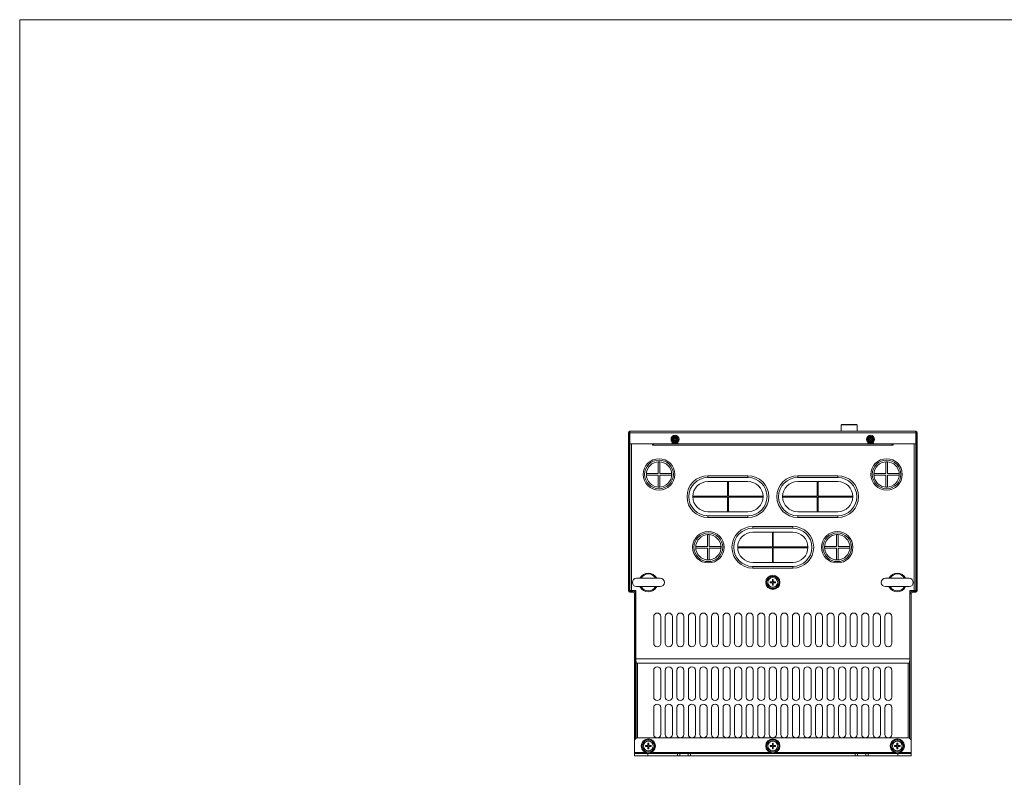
# Model space of a CAD drawing. Header units: millimetres. Extents: x -473 to 23648, y -382 to 1866.
# Tile 561 of 607: x 18923 to 20031, y 1014 to 1866. Entities that reach past the tile are written whole.
import ezdxf

# ---------------------------------------------------------------- set-up
doc = ezdxf.new("R2010")
doc.units = ezdxf.units.MM
doc.header["$LTSCALE"] = 80
doc.layers.get('0').update_dxf_attribs({"linetype": 'CONTINUOUS'})

msp = doc.modelspace()

# ---------------------------------------------------------------- linework, layer by layer
at = {"linetype": 'Continuous', "lineweight": 0}
for p, q in [((19847.17, 1410.318), (19847.17, 1403.251)), ((19847.17, 1410.318), (19865.17, 1410.318)), ((19847.67, 1410.318), (19847.67, 1410.518)), ((19847.97, 1410.818), (19864.37, 1410.818)), ((19864.67, 1410.318), (19864.67, 1410.518)), ((19865.17, 1410.318), (19865.17, 1403.251)), ((19607.77, 1401.352), (19607.77, 1389.052)), ((19607.77, 1401.352), (19608.97, 1401.352)), ((19608.97, 1401.352), (19608.97, 1389.052)), ((19609.47, 1403.052), (19931.07, 1403.052)), ((19609.47, 1403.052), (19609.47, 1402.003)), ((19609.47, 1389.052), (19609.47, 1402.003)), ((19609.47, 1401.352), (19931.07, 1401.352)), ((19659.83, 1394.692), (19659.83, 1396.055)), ((19660.71, 1396.055), (19660.71, 1394.692)), ((19783.77, 1403.251), (19889.77, 1403.251)), ((19783.77, 1403.052), (19783.77, 1403.251)), ((19795.77, 1403.251), (19795.77, 1403.052)), ((19877.77, 1403.052), (19877.77, 1403.251)), ((19879.83, 1394.692), (19879.83, 1396.055)), ((19880.71, 1396.055), (19880.71, 1394.692)), ((19889.77, 1403.251), (19889.77, 1403.052)), ((19889.77, 1403.251), (19889.77, 1403.052)), ((19931.07, 1403.052), (19931.07, 1402.003)), ((19931.07, 1389.052), (19931.07, 1402.003)), ((19931.57, 1389.052), (19931.57, 1401.352)), ((19932.77, 1401.352), (19931.57, 1401.352)), ((19932.77, 1389.052), (19932.77, 1401.352)), ((19607.77, 1223.752), (19607.77, 1389.052)), ((19607.77, 1389.052), (19608.97, 1389.052)), ((19608.97, 1387.052), (19607.77, 1387.052)), ((19608.97, 1389.052), (19608.97, 1223.752)), ((19609.07, 1389.052), (19609.07, 1387.852)), ((19609.27, 1389.052), (19609.07, 1389.052)), ((19609.27, 1387.852), (19609.07, 1387.852)), ((19609.27, 1389.052), (19609.27, 1224.052)), ((19609.27, 1389.052), (19609.423, 1389.052)), ((19656.77, 1389.052), (19609.47, 1389.052)), ((19610.505, 1389.052), (19634.77, 1389.052)), ((19611.27, 1389.052), (19611.27, 1224.052)), ((19634.77, 1389.052), (19634.77, 1388.102)), ((19905.02, 1387.352), (19635.52, 1387.352)), ((19636.032, 1387.85), (19636.131, 1388.115)), ((19636.131, 1388.115), (19636.205, 1388.387)), ((19636.205, 1388.387), (19636.253, 1388.651)), ((19636.253, 1388.651), (19636.27, 1388.873)), ((19636.27, 1389.005), (19636.27, 1388.873)), ((19656.77, 1389.052), (19657.77, 1390.052)), ((19663.77, 1389.052), (19656.77, 1389.052)), ((19656.97, 1389.252), (19663.57, 1389.252)), ((19657.77, 1390.052), (19657.77, 1390.314)), ((19658.268, 1394.492), (19659.63, 1394.492)), ((19659.63, 1393.612), (19658.268, 1393.612)), ((19659.83, 1392.05), (19659.83, 1393.412)), ((19660.71, 1393.412), (19660.71, 1392.05)), ((19660.91, 1394.492), (19662.273, 1394.492)), ((19662.273, 1393.612), (19660.91, 1393.612)), ((19662.77, 1390.052), (19662.77, 1390.314)), ((19662.77, 1390.052), (19663.77, 1389.052)), ((19876.77, 1389.052), (19663.77, 1389.052)), ((19876.77, 1389.052), (19877.77, 1390.052)), ((19883.77, 1389.052), (19876.77, 1389.052)), ((19876.97, 1389.252), (19883.57, 1389.252)), ((19877.77, 1390.052), (19877.77, 1390.314)), ((19878.268, 1394.492), (19879.63, 1394.492)), ((19879.63, 1393.612), (19878.268, 1393.612)), ((19879.83, 1392.05), (19879.83, 1393.412)), ((19880.71, 1393.412), (19880.71, 1392.05)), ((19880.91, 1394.492), (19882.273, 1394.492)), ((19882.273, 1393.612), (19880.91, 1393.612)), ((19882.77, 1390.052), (19882.77, 1390.314)), ((19882.77, 1390.052), (19883.77, 1389.052)), ((19931.07, 1389.052), (19883.77, 1389.052)), ((19904.27, 1389.005), (19904.27, 1388.873)), ((19904.288, 1388.651), (19904.27, 1388.873)), ((19904.336, 1388.387), (19904.288, 1388.651)), ((19904.41, 1388.115), (19904.336, 1388.387)), ((19904.509, 1387.85), (19904.41, 1388.115)), ((19905.77, 1389.052), (19905.77, 1388.102)), ((19930.036, 1389.052), (19905.77, 1389.052)), ((19929.27, 1224.052), (19929.27, 1389.052)), ((19931.27, 1389.052), (19931.118, 1389.052)), ((19931.27, 1389.052), (19931.27, 1224.052)), ((19931.47, 1389.052), (19931.27, 1389.052)), ((19931.47, 1387.852), (19931.27, 1387.852)), ((19931.47, 1389.052), (19931.47, 1387.852)), ((19931.57, 1223.752), (19931.57, 1389.052)), ((19932.77, 1389.052), (19931.57, 1389.052)), ((19931.57, 1387.052), (19932.77, 1387.052)), ((19932.77, 1223.752), (19932.77, 1389.052)), ((19641.27, 1368.767), (19641.27, 1355.552)), ((19643.27, 1368.767), (19641.27, 1368.767)), ((19643.27, 1355.552), (19643.27, 1368.767)), ((19897.27, 1368.767), (19897.27, 1355.552)), ((19899.27, 1368.767), (19897.27, 1368.767)), ((19899.27, 1355.552), (19899.27, 1368.767)), ((19628.056, 1355.552), (19628.056, 1353.552)), ((19641.27, 1355.552), (19628.056, 1355.552)), ((19628.056, 1353.552), (19641.27, 1353.552)), ((19641.27, 1353.552), (19641.27, 1340.338)), ((19656.485, 1355.552), (19643.27, 1355.552)), ((19643.27, 1340.338), (19643.27, 1353.552)), ((19643.27, 1353.552), (19656.485, 1353.552)), ((19656.485, 1353.552), (19656.485, 1355.552)), ((19697.27, 1351.052), (19697.27, 1353.052)), ((19742.27, 1353.052), (19697.27, 1353.052)), ((19742.27, 1351.052), (19742.27, 1353.052)), ((19843.27, 1353.052), (19798.27, 1353.052)), ((19798.27, 1351.052), (19798.27, 1353.052)), ((19843.27, 1351.052), (19843.27, 1353.052)), ((19884.056, 1355.552), (19884.056, 1353.552)), ((19897.27, 1355.552), (19884.056, 1355.552)), ((19884.056, 1353.552), (19897.27, 1353.552)), ((19897.27, 1353.552), (19897.27, 1340.338)), ((19912.485, 1355.552), (19899.27, 1355.552)), ((19899.27, 1340.338), (19899.27, 1353.552)), ((19899.27, 1353.552), (19912.485, 1353.552)), ((19912.485, 1353.552), (19912.485, 1355.552)), ((19641.27, 1340.338), (19643.27, 1340.338)), ((19742.27, 1351.052), (19697.27, 1351.052)), ((19742.27, 1346.552), (19697.27, 1346.552)), ((19719.27, 1346.552), (19719.27, 1330.052)), ((19720.27, 1346.552), (19720.27, 1330.052)), ((19843.27, 1351.052), (19798.27, 1351.052)), ((19843.27, 1346.552), (19798.27, 1346.552)), ((19820.27, 1346.552), (19820.27, 1330.052)), ((19821.27, 1346.552), (19821.27, 1330.052)), ((19897.27, 1340.338), (19899.27, 1340.338)), ((19608.97, 1336.852), (19609.27, 1336.852)), ((19608.97, 1330.552), (19609.27, 1330.552)), ((19719.27, 1330.052), (19680.278, 1330.052)), ((19759.263, 1330.052), (19720.27, 1330.052)), ((19820.27, 1330.052), (19781.278, 1330.052)), ((19860.263, 1330.052), (19821.27, 1330.052)), ((19931.57, 1336.852), (19931.27, 1336.852)), ((19931.57, 1330.552), (19931.27, 1330.552)), ((19680.278, 1329.052), (19719.27, 1329.052)), ((19719.27, 1312.552), (19719.27, 1329.052)), ((19720.27, 1312.552), (19720.27, 1329.052)), ((19720.27, 1329.052), (19759.263, 1329.052)), ((19781.278, 1329.052), (19820.27, 1329.052)), ((19820.27, 1312.552), (19820.27, 1329.052)), ((19821.27, 1312.552), (19821.27, 1329.052)), ((19821.27, 1329.052), (19860.263, 1329.052)), ((19697.27, 1312.552), (19742.27, 1312.552)), ((19697.27, 1308.052), (19697.27, 1306.052)), ((19697.27, 1308.052), (19742.27, 1308.052)), ((19742.27, 1308.052), (19742.27, 1306.052)), ((19798.27, 1312.552), (19843.27, 1312.552)), ((19798.27, 1308.052), (19843.27, 1308.052)), ((19798.27, 1308.052), (19798.27, 1306.052)), ((19843.27, 1308.052), (19843.27, 1306.052)), ((19697.27, 1306.052), (19742.27, 1306.052)), ((19747.77, 1294.052), (19747.77, 1296.052)), ((19792.77, 1296.052), (19747.77, 1296.052)), ((19792.77, 1294.052), (19792.77, 1296.052)), ((19798.27, 1306.052), (19843.27, 1306.052)), ((19608.97, 1294.352), (19609.27, 1294.352)), ((19608.97, 1288.052), (19609.27, 1288.052)), ((19696.77, 1286.767), (19696.77, 1273.552)), ((19698.77, 1286.767), (19696.77, 1286.767)), ((19698.77, 1273.552), (19698.77, 1286.767)), ((19792.77, 1294.052), (19747.77, 1294.052)), ((19792.77, 1289.552), (19747.77, 1289.552)), ((19769.77, 1289.552), (19769.77, 1273.052)), ((19770.77, 1289.552), (19770.77, 1273.052)), ((19841.77, 1286.767), (19841.77, 1273.552)), ((19843.77, 1286.767), (19841.77, 1286.767)), ((19843.77, 1273.552), (19843.77, 1286.767)), ((19931.57, 1294.352), (19931.27, 1294.352)), ((19931.57, 1288.052), (19931.27, 1288.052)), ((19608.97, 1278.052), (19609.27, 1278.052)), ((19931.57, 1278.052), (19931.27, 1278.052)), ((19609.27, 1273.252), (19608.97, 1273.252)), ((19683.556, 1273.552), (19683.556, 1271.552)), ((19696.77, 1273.552), (19683.556, 1273.552)), ((19683.556, 1271.552), (19696.77, 1271.552)), ((19696.77, 1271.552), (19696.77, 1258.338)), ((19711.985, 1273.552), (19698.77, 1273.552)), ((19698.77, 1258.338), (19698.77, 1271.552)), ((19698.77, 1271.552), (19711.985, 1271.552)), ((19711.985, 1271.552), (19711.985, 1273.552)), ((19769.77, 1273.052), (19730.778, 1273.052)), ((19730.778, 1272.052), (19769.77, 1272.052)), ((19769.77, 1255.552), (19769.77, 1272.052)), ((19809.763, 1273.052), (19770.77, 1273.052)), ((19770.77, 1272.052), (19809.763, 1272.052)), ((19770.77, 1255.552), (19770.77, 1272.052)), ((19828.556, 1273.552), (19828.556, 1271.552)), ((19841.77, 1273.552), (19828.556, 1273.552)), ((19828.556, 1271.552), (19841.77, 1271.552)), ((19841.77, 1271.552), (19841.77, 1258.338)), ((19856.985, 1273.552), (19843.77, 1273.552)), ((19843.77, 1258.338), (19843.77, 1271.552)), ((19843.77, 1271.552), (19856.985, 1271.552)), ((19856.985, 1271.552), (19856.985, 1273.552)), ((19931.27, 1273.252), (19931.57, 1273.252)), ((19609.27, 1253.252), (19608.97, 1253.252)), ((19696.77, 1258.338), (19698.77, 1258.338)), ((19747.77, 1255.552), (19792.77, 1255.552)), ((19841.77, 1258.338), (19843.77, 1258.338)), ((19931.27, 1253.252), (19931.57, 1253.252)), ((19609.27, 1242.252), (19608.97, 1242.252)), ((19747.77, 1251.052), (19747.77, 1249.052)), ((19747.77, 1251.052), (19792.77, 1251.052)), ((19747.77, 1249.052), (19792.77, 1249.052)), ((19792.77, 1251.052), (19792.77, 1249.052)), ((19931.27, 1242.252), (19931.57, 1242.252)), ((19608.97, 1232.052), (19609.27, 1232.052)), ((19617.02, 1237.802), (19643.52, 1237.802)), ((19762.765, 1233.052), (19766.518, 1239.552)), ((19766.518, 1226.552), (19762.765, 1233.052)), ((19766.518, 1239.552), (19774.023, 1239.552)), ((19767.17, 1233.552), (19767.17, 1232.552)), ((19769.27, 1233.552), (19767.17, 1233.552)), ((19767.17, 1232.552), (19769.27, 1232.552)), ((19769.77, 1236.152), (19769.77, 1234.052)), ((19770.77, 1236.152), (19769.77, 1236.152)), ((19769.77, 1232.052), (19769.77, 1229.952)), ((19769.77, 1229.952), (19770.77, 1229.952)), ((19770.77, 1234.052), (19770.77, 1236.152)), ((19770.77, 1229.952), (19770.77, 1232.052)), ((19773.37, 1233.552), (19771.27, 1233.552)), ((19771.27, 1232.552), (19773.37, 1232.552)), ((19773.37, 1232.552), (19773.37, 1233.552)), ((19777.776, 1233.052), (19774.023, 1239.552)), ((19774.023, 1226.552), (19777.776, 1233.052)), ((19897.02, 1237.802), (19923.52, 1237.802)), ((19931.57, 1232.052), (19931.27, 1232.052)), ((19607.77, 1223.752), (19608.97, 1223.752)), ((19608.97, 1225.752), (19609.27, 1225.752)), ((19609.27, 1224.052), (19616.27, 1224.052)), ((19609.47, 1222.052), (19609.47, 1223.252)), ((19609.47, 1223.252), (19612.77, 1223.252)), ((19609.47, 1222.052), (19612.77, 1222.052)), ((19612.47, 1222.052), (19612.47, 1223.252)), ((19612.77, 1223.252), (19612.77, 1222.052)), ((19614.77, 1220.052), (19614.77, 1055.052)), ((19615.97, 1220.052), (19614.77, 1220.052)), ((19615.97, 1220.052), (19615.97, 1057.443)), ((19616.27, 1144.552), (19616.27, 1224.052)), ((19617.02, 1228.302), (19643.52, 1228.302)), ((19766.518, 1226.552), (19774.023, 1226.552)), ((19897.02, 1228.302), (19923.52, 1228.302)), ((19924.27, 1224.052), (19931.27, 1224.052)), ((19924.27, 1224.052), (19924.27, 1144.552)), ((19924.57, 1057.443), (19924.57, 1220.052)), ((19924.57, 1220.052), (19925.77, 1220.052)), ((19925.77, 1055.052), (19925.77, 1220.052)), ((19927.77, 1223.252), (19931.07, 1223.252)), ((19927.77, 1223.252), (19927.77, 1222.052)), ((19927.77, 1222.052), (19931.07, 1222.052)), ((19928.07, 1222.052), (19928.07, 1223.252)), ((19931.07, 1222.052), (19931.07, 1223.252)), ((19931.57, 1225.752), (19931.27, 1225.752)), ((19932.77, 1223.752), (19931.57, 1223.752)), ((19636.27, 1164.552), (19636.27, 1194.552)), ((19644.27, 1194.552), (19644.27, 1164.552)), ((19649.27, 1164.552), (19649.27, 1194.552)), ((19657.27, 1194.552), (19657.27, 1164.552)), ((19662.27, 1164.552), (19662.27, 1194.552)), ((19670.27, 1194.552), (19670.27, 1164.552)), ((19675.27, 1164.552), (19675.27, 1194.552)), ((19683.27, 1194.552), (19683.27, 1164.552)), ((19688.27, 1164.552), (19688.27, 1194.552)), ((19696.27, 1194.552), (19696.27, 1164.552)), ((19701.27, 1164.552), (19701.27, 1194.552)), ((19709.27, 1194.552), (19709.27, 1164.552)), ((19714.27, 1164.552), (19714.27, 1194.552)), ((19722.27, 1194.552), (19722.27, 1164.552)), ((19727.27, 1164.552), (19727.27, 1194.552)), ((19735.27, 1194.552), (19735.27, 1164.552)), ((19740.27, 1164.552), (19740.27, 1194.552)), ((19748.27, 1194.552), (19748.27, 1164.552)), ((19753.27, 1164.552), (19753.27, 1194.552)), ((19761.27, 1194.552), (19761.27, 1164.552)), ((19766.27, 1164.552), (19766.27, 1194.552)), ((19774.27, 1194.552), (19774.27, 1164.552)), ((19779.27, 1164.552), (19779.27, 1194.552)), ((19787.27, 1194.552), (19787.27, 1164.552)), ((19792.27, 1164.552), (19792.27, 1194.552)), ((19800.27, 1194.552), (19800.27, 1164.552)), ((19805.27, 1164.552), (19805.27, 1194.552)), ((19813.27, 1194.552), (19813.27, 1164.552)), ((19818.27, 1164.552), (19818.27, 1194.552)), ((19826.27, 1194.552), (19826.27, 1164.552)), ((19831.27, 1164.552), (19831.27, 1194.552)), ((19839.27, 1194.552), (19839.27, 1164.552)), ((19844.27, 1164.552), (19844.27, 1194.552)), ((19852.27, 1194.552), (19852.27, 1164.552)), ((19857.27, 1164.552), (19857.27, 1194.552)), ((19865.27, 1194.552), (19865.27, 1164.552)), ((19870.27, 1164.552), (19870.27, 1194.552)), ((19878.27, 1194.552), (19878.27, 1164.552)), ((19883.27, 1164.552), (19883.27, 1194.552)), ((19891.27, 1194.552), (19891.27, 1164.552)), ((19896.27, 1164.552), (19896.27, 1194.552)), ((19904.27, 1194.552), (19904.27, 1164.552)), ((19924.27, 1147.052), (19616.27, 1147.052)), ((19616.47, 1144.552), (19616.27, 1144.552)), ((19616.47, 1144.552), (19616.47, 1057.716)), ((19616.47, 1142.352), (19924.07, 1142.352)), ((19618.17, 1142.352), (19618.17, 1058.052)), ((19922.37, 1058.052), (19922.37, 1142.352)), ((19924.07, 1144.552), (19924.07, 1057.716)), ((19924.27, 1144.552), (19924.07, 1144.552)), ((19636.27, 1104.052), (19636.27, 1134.052)), ((19644.27, 1134.052), (19644.27, 1104.052)), ((19649.27, 1104.052), (19649.27, 1134.052)), ((19657.27, 1134.052), (19657.27, 1104.052)), ((19662.27, 1104.052), (19662.27, 1134.052)), ((19670.27, 1134.052), (19670.27, 1104.052)), ((19675.27, 1104.052), (19675.27, 1134.052)), ((19683.27, 1134.052), (19683.27, 1104.052)), ((19688.27, 1104.052), (19688.27, 1134.052)), ((19696.27, 1134.052), (19696.27, 1104.052)), ((19701.27, 1104.052), (19701.27, 1134.052)), ((19709.27, 1134.052), (19709.27, 1104.052)), ((19714.27, 1104.052), (19714.27, 1134.052)), ((19722.27, 1134.052), (19722.27, 1104.052)), ((19727.27, 1104.052), (19727.27, 1134.052)), ((19735.27, 1134.052), (19735.27, 1104.052)), ((19740.27, 1104.052), (19740.27, 1134.052)), ((19748.27, 1134.052), (19748.27, 1104.052)), ((19753.27, 1104.052), (19753.27, 1134.052)), ((19761.27, 1134.052), (19761.27, 1104.052)), ((19766.27, 1104.052), (19766.27, 1134.052)), ((19774.27, 1134.052), (19774.27, 1104.052)), ((19779.27, 1104.052), (19779.27, 1134.052)), ((19787.27, 1134.052), (19787.27, 1104.052)), ((19792.27, 1104.052), (19792.27, 1134.052)), ((19800.27, 1134.052), (19800.27, 1104.052)), ((19805.27, 1104.052), (19805.27, 1134.052)), ((19813.27, 1134.052), (19813.27, 1104.052)), ((19818.27, 1104.052), (19818.27, 1134.052)), ((19826.27, 1134.052), (19826.27, 1104.052)), ((19831.27, 1104.052), (19831.27, 1134.052)), ((19839.27, 1134.052), (19839.27, 1104.052)), ((19844.27, 1104.052), (19844.27, 1134.052)), ((19852.27, 1134.052), (19852.27, 1104.052)), ((19857.27, 1104.052), (19857.27, 1134.052)), ((19865.27, 1134.052), (19865.27, 1104.052)), ((19870.27, 1104.052), (19870.27, 1134.052)), ((19878.27, 1134.052), (19878.27, 1104.052)), ((19883.27, 1104.052), (19883.27, 1134.052)), ((19891.27, 1134.052), (19891.27, 1104.052)), ((19896.27, 1104.052), (19896.27, 1134.052)), ((19904.27, 1134.052), (19904.27, 1104.052)), ((19636.27, 1062.052), (19636.27, 1092.052)), ((19644.27, 1092.052), (19644.27, 1062.052)), ((19649.27, 1062.052), (19649.27, 1092.052)), ((19657.27, 1092.052), (19657.27, 1062.052)), ((19662.27, 1062.052), (19662.27, 1092.052)), ((19670.27, 1092.052), (19670.27, 1062.052)), ((19675.27, 1062.052), (19675.27, 1092.052)), ((19683.27, 1092.052), (19683.27, 1062.052)), ((19688.27, 1062.052), (19688.27, 1092.052)), ((19696.27, 1092.052), (19696.27, 1062.052)), ((19701.27, 1062.052), (19701.27, 1092.052)), ((19709.27, 1092.052), (19709.27, 1062.052)), ((19714.27, 1062.052), (19714.27, 1092.052)), ((19722.27, 1092.052), (19722.27, 1062.052)), ((19727.27, 1062.052), (19727.27, 1092.052)), ((19735.27, 1092.052), (19735.27, 1062.052)), ((19740.27, 1062.052), (19740.27, 1092.052)), ((19748.27, 1092.052), (19748.27, 1062.052)), ((19753.27, 1062.052), (19753.27, 1092.052)), ((19761.27, 1092.052), (19761.27, 1062.052)), ((19766.27, 1062.052), (19766.27, 1092.052)), ((19774.27, 1092.052), (19774.27, 1062.052)), ((19779.27, 1062.052), (19779.27, 1092.052)), ((19787.27, 1092.052), (19787.27, 1062.052)), ((19792.27, 1062.052), (19792.27, 1092.052)), ((19800.27, 1092.052), (19800.27, 1062.052)), ((19805.27, 1062.052), (19805.27, 1092.052)), ((19813.27, 1092.052), (19813.27, 1062.052)), ((19818.27, 1062.052), (19818.27, 1092.052)), ((19826.27, 1092.052), (19826.27, 1062.052)), ((19831.27, 1062.052), (19831.27, 1092.052)), ((19839.27, 1092.052), (19839.27, 1062.052)), ((19844.27, 1062.052), (19844.27, 1092.052)), ((19852.27, 1092.052), (19852.27, 1062.052)), ((19857.27, 1062.052), (19857.27, 1092.052)), ((19865.27, 1092.052), (19865.27, 1062.052)), ((19870.27, 1062.052), (19870.27, 1092.052)), ((19878.27, 1092.052), (19878.27, 1062.052)), ((19883.27, 1062.052), (19883.27, 1092.052)), ((19891.27, 1092.052), (19891.27, 1062.052)), ((19896.27, 1062.052), (19896.27, 1092.052)), ((19904.27, 1092.052), (19904.27, 1062.052)), ((19614.77, 1055.052), (19614.77, 1040.552)), ((19922.77, 1058.052), (19617.77, 1058.052)), ((19622.765, 1049.052), (19626.518, 1055.552)), ((19626.518, 1055.552), (19634.023, 1055.552)), ((19637.776, 1049.052), (19634.023, 1055.552)), ((19762.765, 1049.052), (19766.518, 1055.552)), ((19766.518, 1055.552), (19774.023, 1055.552)), ((19777.776, 1049.052), (19774.023, 1055.552)), ((19902.765, 1049.052), (19906.518, 1055.552)), ((19906.518, 1055.552), (19914.023, 1055.552)), ((19914.023, 1055.552), (19917.776, 1049.052)), ((19925.77, 1040.552), (19925.77, 1055.052)), ((19614.77, 1041.552), (19627.544, 1041.552)), ((19626.518, 1042.552), (19622.765, 1049.052)), ((19626.518, 1042.552), (19634.023, 1042.552)), ((19629.27, 1049.552), (19627.17, 1049.552)), ((19627.17, 1049.552), (19627.17, 1048.552)), ((19627.17, 1048.552), (19629.27, 1048.552)), ((19630.77, 1052.152), (19629.77, 1052.152)), ((19629.77, 1052.152), (19629.77, 1050.052)), ((19629.77, 1048.052), (19629.77, 1045.952)), ((19629.77, 1045.952), (19630.77, 1045.952)), ((19630.77, 1050.052), (19630.77, 1052.152)), ((19630.77, 1045.952), (19630.77, 1048.052)), ((19633.37, 1049.552), (19631.27, 1049.552)), ((19631.27, 1048.552), (19633.37, 1048.552)), ((19632.997, 1041.552), (19767.544, 1041.552)), ((19633.37, 1048.552), (19633.37, 1049.552)), ((19634.023, 1042.552), (19637.776, 1049.052)), ((19766.518, 1042.552), (19762.765, 1049.052)), ((19766.518, 1042.552), (19774.023, 1042.552)), ((19767.17, 1049.552), (19767.17, 1048.552)), ((19769.27, 1049.552), (19767.17, 1049.552)), ((19767.17, 1048.552), (19769.27, 1048.552)), ((19769.77, 1052.152), (19769.77, 1050.052)), ((19770.77, 1052.152), (19769.77, 1052.152)), ((19769.77, 1048.052), (19769.77, 1045.952)), ((19769.77, 1045.952), (19770.77, 1045.952)), ((19770.77, 1050.052), (19770.77, 1052.152)), ((19770.77, 1045.952), (19770.77, 1048.052)), ((19773.37, 1049.552), (19771.27, 1049.552)), ((19771.27, 1048.552), (19773.37, 1048.552)), ((19772.997, 1041.552), (19907.544, 1041.552)), ((19773.37, 1048.552), (19773.37, 1049.552)), ((19774.023, 1042.552), (19777.776, 1049.052)), ((19902.765, 1049.052), (19906.518, 1042.552)), ((19906.518, 1042.552), (19914.023, 1042.552)), ((19907.17, 1049.552), (19907.17, 1048.552)), ((19909.27, 1049.552), (19907.17, 1049.552)), ((19907.17, 1048.552), (19909.27, 1048.552)), ((19909.77, 1052.152), (19909.77, 1050.052)), ((19910.77, 1052.152), (19909.77, 1052.152)), ((19909.77, 1048.052), (19909.77, 1045.952)), ((19909.77, 1045.952), (19910.77, 1045.952)), ((19910.77, 1050.052), (19910.77, 1052.152)), ((19910.77, 1045.952), (19910.77, 1048.052)), ((19913.37, 1049.552), (19911.27, 1049.552)), ((19911.27, 1048.552), (19913.37, 1048.552)), ((19912.997, 1041.552), (19925.77, 1041.552)), ((19913.37, 1048.552), (19913.37, 1049.552)), ((19914.023, 1042.552), (19917.776, 1049.052)), ((19614.77, 1040.552), (19925.77, 1040.552)), ((19614.77, 1038.052), (19614.77, 1040.552)), ((19614.77, 1038.052), (19925.77, 1038.052)), ((19629.77, 1038.052), (19629.77, 1040.552)), ((19663.02, 1038.052), (19663.02, 1040.552)), ((19665.52, 1038.052), (19665.52, 1040.552)), ((19675.02, 1038.052), (19675.02, 1040.552)), ((19677.52, 1038.052), (19677.52, 1040.552)), ((19863.02, 1038.052), (19863.02, 1040.552)), ((19865.52, 1038.052), (19865.52, 1040.552)), ((19875.02, 1038.052), (19875.02, 1040.552)), ((19877.52, 1038.052), (19877.52, 1040.552)), ((19910.77, 1038.052), (19910.77, 1040.552)), ((19925.77, 1038.052), (19925.77, 1040.552))]:
    msp.add_line(p, q, dxfattribs=at)
at = {"lineweight": 0}
msp.add_lwpolyline([(18923.131, 1866.215), (23639.453, 1866.215), (23639.453, -382.445), (18923.131, -382.445)], close=True, dxfattribs=at)
at = {"linetype": 'Continuous', "lineweight": 0}
for points in [[(19635.52, 1387.352), (19635.731, 1387.428), (19635.904, 1387.617), (19636.032, 1387.85)], [(19905.02, 1387.352), (19904.81, 1387.428), (19904.637, 1387.617), (19904.509, 1387.85)]]:
    msp.add_lwpolyline(points, dxfattribs=at)
for centre, radius in [((19660.27, 1394.052), 4.5), ((19660.27, 1394.052), 3.5), ((19660.27, 1394.052), 2.571), ((19880.27, 1394.052), 4.5), ((19880.27, 1394.052), 3.5), ((19880.27, 1394.052), 2.571), ((19642.27, 1354.552), 17.65), ((19642.27, 1354.552), 16.15), ((19642.27, 1354.552), 14.25), ((19898.27, 1354.552), 17.65), ((19898.27, 1354.552), 16.15), ((19898.27, 1354.552), 14.25), ((19697.77, 1272.552), 17.65), ((19697.77, 1272.552), 16.15), ((19697.77, 1272.552), 14.25), ((19842.77, 1272.552), 17.65), ((19842.77, 1272.552), 16.15), ((19842.77, 1272.552), 14.25), ((19770.27, 1233.052), 8), ((19770.27, 1233.052), 5.5), ((19630.27, 1049.052), 8), ((19630.27, 1049.052), 5.5), ((19770.27, 1049.052), 8), ((19770.27, 1049.052), 5.5), ((19910.27, 1049.052), 8), ((19910.27, 1049.052), 5.5)]:
    msp.add_circle(centre, radius, dxfattribs=at)
for centre, radius, start, end in [((19847.97, 1410.518), 0.3, 89.999992, 180), ((19864.37, 1410.518), 0.3, 0, 90.000008), ((19609.47, 1401.352), 1.7, 90, 180), ((19609.47, 1401.352), 0.5, 90, 180), ((19660.27, 1394.052), 3.5, 81.989526, 278.010502), ((19660.27, 1394.052), 2.05, 77.605936, 102.394064), ((19880.27, 1394.052), 3.5, 90, 278.010502), ((19880.27, 1394.052), 2.05, 77.605936, 102.394064), ((19931.07, 1401.352), 1.7, 0, 90), ((19931.07, 1401.352), 0.5, 0, 90), ((19635.52, 1388.102), 0.75, 180, 270), ((19660.27, 1394.052), 2.05, 167.605936, 192.394064), ((19659.63, 1394.692), 0.2, 270, 0), ((19659.63, 1393.412), 0.2, 0, 90), ((19660.27, 1394.052), 2.05, 257.605936, 282.394064), ((19660.91, 1394.692), 0.2, 180, 270), ((19660.91, 1393.412), 0.2, 90, 180), ((19660.27, 1394.052), 2.05, 347.605936, 12.394064), ((19880.27, 1394.052), 2.05, 167.605936, 192.394064), ((19879.63, 1394.692), 0.2, 270, 0), ((19879.63, 1393.412), 0.2, 0, 90), ((19880.27, 1394.052), 2.05, 257.605936, 282.394064), ((19880.91, 1394.692), 0.2, 180, 270), ((19880.91, 1393.412), 0.2, 90, 180), ((19880.27, 1394.052), 2.05, 347.605936, 12.394064), ((19905.02, 1388.102), 0.75, 270, 0), ((19697.27, 1329.552), 23.5, 90, 270), ((19742.27, 1329.552), 23.5, 270, 90), ((19798.27, 1329.552), 23.5, 90, 270), ((19843.27, 1329.552), 23.5, 270, 90), ((19697.27, 1329.552), 21.5, 90, 270), ((19697.27, 1329.552), 17, 90, 270), ((19742.27, 1329.552), 21.5, 270, 90), ((19742.27, 1329.552), 17, 270, 90), ((19798.27, 1329.552), 21.5, 90, 270), ((19798.27, 1329.552), 17, 90, 270), ((19843.27, 1329.552), 21.5, 270, 90), ((19843.27, 1329.552), 17, 270, 90), ((19610.67, 1336.852), 1.7, 145.817469, 180), ((19929.87, 1336.852), 1.7, 0, 34.182531), ((19747.77, 1272.552), 23.5, 90, 270), ((19792.77, 1272.552), 23.5, 270, 90), ((19610.67, 1294.352), 1.7, 146.004579, 180), ((19747.77, 1272.552), 21.5, 90, 270), ((19747.77, 1272.552), 17, 90, 270), ((19792.77, 1272.552), 21.5, 270, 90), ((19792.77, 1272.552), 17, 270, 90), ((19929.87, 1294.352), 1.7, 0, 33.995421), ((19610.67, 1278.052), 1.7, 145.817469, 180), ((19929.87, 1278.052), 1.7, 0, 34.182531), ((19630.27, 1233.052), 10.55, 26.825001, 153.174999), ((19630.27, 1233.052), 9.45, 30.252515, 149.747485), ((19910.27, 1233.052), 10.55, 26.825001, 153.174999), ((19910.27, 1233.052), 9.45, 30.252515, 149.747485), ((19610.67, 1232.052), 1.7, 145.817469, 180), ((19617.02, 1233.052), 4.75, 90, 270), ((19643.52, 1233.052), 4.75, 270, 90), ((19770.27, 1233.052), 7.006, 171.900143, 188.099857), ((19770.27, 1233.052), 6.82, 132.378886, 167.621114), ((19770.27, 1233.052), 6.82, 192.378886, 227.621114), ((19770.27, 1233.052), 7.006, 111.900143, 128.099857), ((19770.27, 1233.052), 6.82, 72.378886, 107.621114), ((19769.27, 1234.052), 0.5, 270, 0), ((19769.27, 1232.052), 0.5, 0, 90), ((19771.27, 1234.052), 0.5, 180, 270), ((19771.27, 1232.052), 0.5, 90, 180), ((19770.27, 1233.052), 7.006, 51.900143, 68.099857), ((19770.27, 1233.052), 6.82, 12.378886, 47.621114), ((19770.27, 1233.052), 6.82, 312.378886, 347.621114), ((19770.27, 1233.052), 7.006, 351.900143, 8.099857), ((19897.02, 1233.052), 4.75, 90, 270), ((19923.52, 1233.052), 4.75, 270, 90), ((19929.87, 1232.052), 1.7, 0, 34.182531), ((19609.47, 1223.752), 1.7, 180, 270), ((19609.47, 1223.752), 0.5, 180, 270), ((19612.77, 1220.052), 3.2, 0, 90), ((19612.77, 1220.052), 2, 0, 90), ((19630.27, 1233.052), 10.55, 206.825001, 333.174999), ((19630.27, 1233.052), 9.45, 210.252516, 329.747484), ((19770.27, 1233.052), 7.006, 231.900143, 248.099857), ((19770.27, 1233.052), 6.82, 252.378886, 287.621114), ((19770.27, 1233.052), 7.006, 291.900143, 308.099857), ((19910.27, 1233.052), 10.55, 206.825001, 333.174999), ((19910.27, 1233.052), 9.45, 210.252516, 329.747484), ((19927.77, 1220.052), 3.2, 90, 180), ((19927.77, 1220.052), 2, 90, 180), ((19931.07, 1223.752), 1.7, 270, 0), ((19931.07, 1223.752), 0.5, 270, 0), ((19640.27, 1194.552), 4, 0, 180), ((19653.27, 1194.552), 4, 0, 180), ((19666.27, 1194.552), 4, 0, 180), ((19679.27, 1194.552), 4, 0, 180), ((19692.27, 1194.552), 4, 0, 180), ((19705.27, 1194.552), 4, 0, 180), ((19718.27, 1194.552), 4, 0, 180), ((19731.27, 1194.552), 4, 0, 180), ((19744.27, 1194.552), 4, 0, 180), ((19757.27, 1194.552), 4, 0, 180), ((19770.27, 1194.552), 4, 0, 180), ((19783.27, 1194.552), 4, 0, 180), ((19796.27, 1194.552), 4, 0, 180), ((19809.27, 1194.552), 4, 0, 180), ((19822.27, 1194.552), 4, 0, 180), ((19835.27, 1194.552), 4, 0, 180), ((19848.27, 1194.552), 4, 0, 180), ((19861.27, 1194.552), 4, 0, 180), ((19874.27, 1194.552), 4, 0, 180), ((19887.27, 1194.552), 4, 0, 180), ((19900.27, 1194.552), 4, 0, 180), ((19640.27, 1164.552), 4, 180, 0), ((19653.27, 1164.552), 4, 180, 0), ((19666.27, 1164.552), 4, 180, 0), ((19679.27, 1164.552), 4, 180, 0), ((19692.27, 1164.552), 4, 180, 0), ((19705.27, 1164.552), 4, 180, 0), ((19718.27, 1164.552), 4, 180, 0), ((19731.27, 1164.552), 4, 180, 0), ((19744.27, 1164.552), 4, 180, 0), ((19757.27, 1164.552), 4, 180, 0), ((19770.27, 1164.552), 4, 180, 0), ((19783.27, 1164.552), 4, 180, 0), ((19796.27, 1164.552), 4, 180, 0), ((19809.27, 1164.552), 4, 180, 0), ((19822.27, 1164.552), 4, 180, 0), ((19835.27, 1164.552), 4, 180, 0), ((19848.27, 1164.552), 4, 180, 0), ((19861.27, 1164.552), 4, 180, 0), ((19874.27, 1164.552), 4, 180, 0), ((19887.27, 1164.552), 4, 180, 0), ((19900.27, 1164.552), 4, 180, 0), ((19640.27, 1134.052), 4, 0, 180), ((19653.27, 1134.052), 4, 0, 180), ((19666.27, 1134.052), 4, 0, 180), ((19679.27, 1134.052), 4, 0, 180), ((19692.27, 1134.052), 4, 0, 180), ((19705.27, 1134.052), 4, 0, 180), ((19718.27, 1134.052), 4, 0, 180), ((19731.27, 1134.052), 4, 0, 180), ((19744.27, 1134.052), 4, 0, 180), ((19757.27, 1134.052), 4, 0, 180), ((19770.27, 1134.052), 4, 0, 180), ((19783.27, 1134.052), 4, 0, 180), ((19796.27, 1134.052), 4, 0, 180), ((19809.27, 1134.052), 4, 0, 180), ((19822.27, 1134.052), 4, 0, 180), ((19835.27, 1134.052), 4, 0, 180), ((19848.27, 1134.052), 4, 0, 180), ((19861.27, 1134.052), 4, 0, 180), ((19874.27, 1134.052), 4, 0, 180), ((19887.27, 1134.052), 4, 0, 180), ((19900.27, 1134.052), 4, 0, 180), ((19640.27, 1104.052), 4, 180, 0), ((19653.27, 1104.052), 4, 180, 0), ((19666.27, 1104.052), 4, 180, 0), ((19679.27, 1104.052), 4, 180, 0), ((19692.27, 1104.052), 4, 180, 0), ((19705.27, 1104.052), 4, 180, 0), ((19718.27, 1104.052), 4, 180, 0), ((19731.27, 1104.052), 4, 180, 0), ((19744.27, 1104.052), 4, 180, 0), ((19757.27, 1104.052), 4, 180, 0), ((19770.27, 1104.052), 4, 180, 0), ((19783.27, 1104.052), 4, 180, 0), ((19796.27, 1104.052), 4, 180, 0), ((19809.27, 1104.052), 4, 180, 0), ((19822.27, 1104.052), 4, 180, 0), ((19835.27, 1104.052), 4, 180, 0), ((19848.27, 1104.052), 4, 180, 0), ((19861.27, 1104.052), 4, 180, 0), ((19874.27, 1104.052), 4, 180, 0), ((19887.27, 1104.052), 4, 180, 0), ((19900.27, 1104.052), 4, 180, 0), ((19640.27, 1092.052), 4, 0, 180), ((19653.27, 1092.052), 4, 0, 180), ((19666.27, 1092.052), 4, 0, 180), ((19679.27, 1092.052), 4, 0, 180), ((19692.27, 1092.052), 4, 0, 180), ((19705.27, 1092.052), 4, 0, 180), ((19718.27, 1092.052), 4, 0, 180), ((19731.27, 1092.052), 4, 0, 180), ((19744.27, 1092.052), 4, 0, 180), ((19757.27, 1092.052), 4, 0, 180), ((19770.27, 1092.052), 4, 0, 180), ((19783.27, 1092.052), 4, 0, 180), ((19796.27, 1092.052), 4, 0, 180), ((19809.27, 1092.052), 4, 0, 180), ((19822.27, 1092.052), 4, 0, 180), ((19835.27, 1092.052), 4, 0, 180), ((19848.27, 1092.052), 4, 0, 180), ((19861.27, 1092.052), 4, 0, 180), ((19874.27, 1092.052), 4, 0, 180), ((19887.27, 1092.052), 4, 0, 180), ((19900.27, 1092.052), 4, 0, 180), ((19617.77, 1055.052), 3, 90, 180), ((19630.27, 1049.052), 6.82, 132.378886, 167.621114), ((19630.27, 1049.052), 7.006, 111.900143, 128.099857), ((19630.27, 1049.052), 6.82, 72.378886, 107.621114), ((19630.27, 1049.052), 7.006, 51.900143, 68.099857), ((19630.27, 1049.052), 6.82, 12.378886, 47.621114), ((19640.27, 1062.052), 4, 180, 0), ((19653.27, 1062.052), 4, 180, 0), ((19666.27, 1062.052), 4, 180, 0), ((19679.27, 1062.052), 4, 180, 0), ((19693.52, 1131.752), 75, 257.313967, 259.461175), ((19692.27, 1062.052), 4, 180, 0), ((19705.27, 1062.052), 4, 180, 0), ((19718.27, 1062.052), 4, 180, 0), ((19731.27, 1062.052), 4, 180, 0), ((19744.27, 1062.052), 4, 180, 0), ((19757.27, 1062.052), 4, 180, 0), ((19770.27, 1049.052), 6.82, 132.378886, 167.621114), ((19770.27, 1049.052), 7.006, 111.900143, 128.099857), ((19770.27, 1062.052), 4, 180, 0), ((19770.27, 1049.052), 6.82, 72.378886, 107.621114), ((19770.27, 1049.052), 7.006, 51.900143, 68.099857), ((19770.27, 1049.052), 6.82, 12.378886, 47.621114), ((19783.27, 1062.052), 4, 180, 0), ((19796.27, 1062.052), 4, 180, 0), ((19809.27, 1062.052), 4, 180, 0), ((19822.27, 1062.052), 4, 180, 0), ((19835.27, 1062.052), 4, 180, 0), ((19848.27, 1062.052), 4, 180, 0), ((19861.27, 1062.052), 4, 180, 0), ((19874.27, 1062.052), 4, 180, 0), ((19887.27, 1062.052), 4, 180, 0), ((19900.27, 1062.052), 4, 180, 0), ((19910.27, 1049.052), 6.82, 132.378886, 167.621114), ((19910.27, 1049.052), 7.006, 111.900143, 128.099857), ((19910.27, 1049.052), 6.82, 72.378886, 107.621114), ((19910.27, 1049.052), 7.006, 51.900143, 68.099857), ((19910.27, 1049.052), 6.82, 12.378886, 47.621114), ((19922.77, 1055.052), 3, 0, 90), ((19630.27, 1049.052), 7.006, 171.900143, 188.099857), ((19630.27, 1049.052), 6.82, 192.378886, 227.621114), ((19630.27, 1049.052), 7.006, 231.900143, 248.099857), ((19630.27, 1049.052), 6.82, 252.378886, 287.621114), ((19629.27, 1050.052), 0.5, 270, 0), ((19629.27, 1048.052), 0.5, 0, 90), ((19631.27, 1050.052), 0.5, 180, 270), ((19631.27, 1048.052), 0.5, 90, 180), ((19630.27, 1049.052), 7.006, 291.900143, 308.099857), ((19630.27, 1049.052), 6.82, 312.378886, 347.621114), ((19630.27, 1049.052), 7.006, 351.900143, 8.099857), ((19770.27, 1049.052), 7.006, 171.900143, 188.099857), ((19770.27, 1049.052), 6.82, 192.378886, 227.621114), ((19770.27, 1049.052), 7.006, 231.900143, 248.099857), ((19770.27, 1049.052), 6.82, 252.378886, 287.621114), ((19769.27, 1050.052), 0.5, 270, 0), ((19769.27, 1048.052), 0.5, 0, 90), ((19771.27, 1050.052), 0.5, 180, 270), ((19771.27, 1048.052), 0.5, 90, 180), ((19770.27, 1049.052), 7.006, 291.900143, 308.099857), ((19770.27, 1049.052), 6.82, 312.378886, 347.621114), ((19770.27, 1049.052), 7.006, 351.900143, 8.099857), ((19910.27, 1049.052), 7.006, 171.900143, 188.099857), ((19910.27, 1049.052), 6.82, 192.378886, 227.621114), ((19910.27, 1049.052), 7.006, 231.900143, 248.099857), ((19910.27, 1049.052), 6.82, 252.378886, 287.621114), ((19909.27, 1050.052), 0.5, 270, 0), ((19909.27, 1048.052), 0.5, 0, 90), ((19911.27, 1050.052), 0.5, 180, 270), ((19911.27, 1048.052), 0.5, 90, 180), ((19910.27, 1049.052), 7.006, 291.900143, 308.099857), ((19910.27, 1049.052), 6.82, 312.378886, 347.621114), ((19910.27, 1049.052), 7.006, 351.900143, 8.099857)]:
    msp.add_arc(centre, radius, start, end, dxfattribs=at)

doc.saveas('drawing.dxf')
